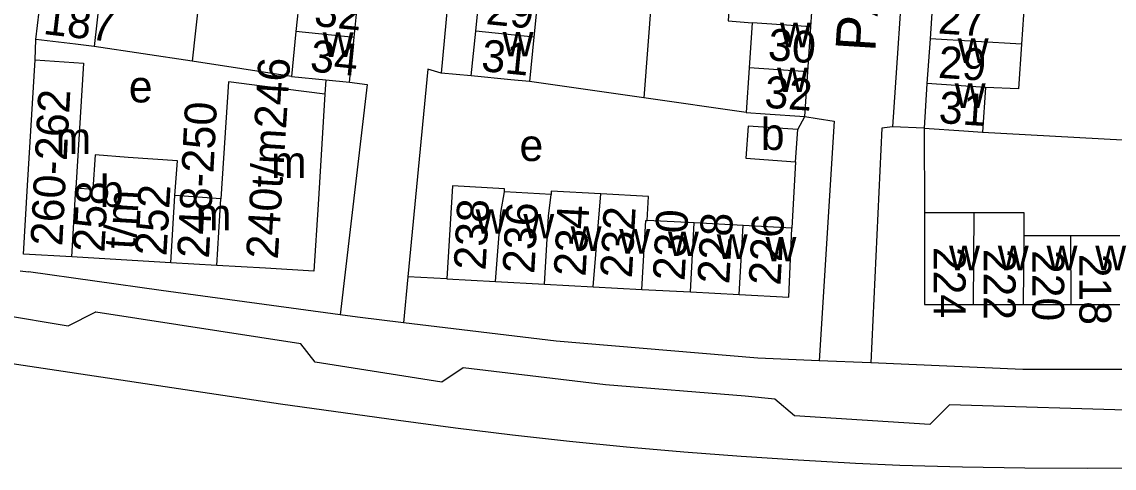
# Model space of a CAD drawing. Extents: x 161258 to 163262, y 380749 to 382054.
# Drawn here: x 162266.6 to 162403.5, y 380754.6 to 380810.6 of the extents above; entities that cross this region are included whole.
import ezdxf

# ---------------------------------------------------------------- set-up
doc = ezdxf.new("R2010")
doc.units = 0
for name, color, linetype in [('BLT_Basislijn', 7, 'Continuous'), ('BLT_Bebouwing', 7, 'Continuous'), ('BLT_Centroide', 7, 'Continuous'), ('BLT_Huisnummer', 7, 'Continuous'), ('BLT_Huisnummer_ tussenligend', 7, 'Continuous'), ('BLT_Huisnummer_reeks', 7, 'Continuous'), ('BLT_Onderverdeling_panden', 7, 'Continuous'), ('BLT_Straatnaam', 7, 'Continuous')]:
    doc.layers.add(name, color=color, linetype=linetype)

msp = doc.modelspace()

# ---------------------------------------------------------------- linework, layer by layer
at = {"layer": 'BLT_Basislijn'}
for p, q in [((162298.29, 380900.36), (162287.96, 380805.62)), ((162349.79, 380867.54), (162344.53, 380801.02)), ((162268.29, 380805.82), (162268.38, 380808.34)), ((162287.96, 380805.62), (162275.65, 380807.49)), ((162300.38, 380803.73), (162287.96, 380805.62)), ((162322.92, 380803.79), (162319.17, 380804.13)), ((162304.68, 380803.3), (162304.59, 380801.49)), ((162344.53, 380801.02), (162330.21, 380803.07)), ((162357.36, 380799.18), (162344.53, 380801.02)), ((162363.83, 380797.06), (162364.74, 380798.68)), ((162379.66, 380797.23), (162375.71, 380797.42)), ((162379.66, 380797.23), (162379.73, 380786.62)), ((162386.98, 380796.73), (162404.55, 380795.79)), ((162363.56, 380793.03), (162363.08, 380784.68)), ((162266.41, 380779.36), (162267.43, 380779.22)), ((162284.08, 380776.88), (162267.43, 380779.22)), ((162319.87, 380778.35), (162314.99, 380778.59)), ((162306.5, 380773.82), (162284.08, 380776.88)), ((162275.89, 380774.16), (162275.81, 380774.17)), ((162366.54, 380768.07), (162358.84, 380768.4)), ((162372.98, 380767.8), (162366.54, 380768.07))]:
    msp.add_line(p, q, dxfattribs=at)
for points in [[(162325.54, 380873.21), (162325.5, 380872.76), (162319.17, 380804.13)], [(162380.42, 380866.8), (162380.36, 380865.93), (162375.71, 380797.42)], [(162319.17, 380804.13), (162317.49, 380804.64), (162314.99, 380778.59)], [(162307.67, 380803), (162309.89, 380802.7), (162306.5, 380773.82)], [(162364.74, 380798.68), (162366.26, 380798.46), (162368.38, 380798.1), (162366.54, 380768.07)], [(162375.71, 380797.42), (162374.39, 380797.22), (162372.98, 380767.8)], [(162314.99, 380778.59), (162314.44, 380772.83)], [(162263.94, 380773.88), (162272.42, 380772.46), (162275.81, 380774.17)], [(162357.25, 380763.62), (162339.75, 380765.04), (162321.9, 380767.16), (162319.25, 380765.39), (162303.35, 380767.87), (162301.58, 380770.17), (162275.89, 380774.16)], [(162314.44, 380772.83), (162308.65, 380773.52), (162306.5, 380773.82)], [(162358.84, 380768.4), (162333.57, 380770.52), (162314.44, 380772.83)], [(162262.02, 380768.24), (162299.01, 380762.65), (162313.82, 380760.61)], [(162432.32, 380767.45), (162430.06, 380767.34), (162412.92, 380766.98), (162392.06, 380766.98), (162372.98, 380767.8)], [(162407.7, 380761.77), (162382.87, 380762.56), (162380.4, 380760.09), (162363.43, 380761.15), (162360.96, 380763.27), (162357.25, 380763.62)], [(162313.82, 380760.61), (162320.95, 380759.67), (162328.09, 380758.79), (162335.24, 380758), (162342.39, 380757.29), (162349.56, 380756.66), (162356.73, 380756.1), (162363.9, 380755.63), (162371.08, 380755.24), (162376.62, 380754.99)], [(162376.62, 380754.99), (162384.46, 380754.78), (162392.31, 380754.65), (162400.16, 380754.6), (162408.01, 380754.63), (162415.86, 380754.74), (162423.7, 380754.93), (162431.55, 380755.19), (162439.39, 380755.54), (162443.4, 380755.75)]]:
    msp.add_lwpolyline(points, dxfattribs=at)
at = {"layer": 'BLT_Bebouwing'}
for p, q in [((162301.51, 380814.94), (162300.95, 380809.34)), ((162323.48, 380809.38), (162324.04, 380814.97)), ((162365.49, 380809.93), (162365.87, 380815.55)), ((162268.38, 380808.34), (162269.03, 380813.89)), ((162276.3, 380813.04), (162275.65, 380807.49)), ((162308.23, 380808.6), (162308.79, 380814.21)), ((162331.33, 380814.24), (162330.77, 380808.65)), ((162380.79, 380814.06), (162380.41, 380808.45)), ((162358.11, 380810.43), (162357.73, 380804.8)), ((162300.95, 380809.34), (162300.38, 380803.73)), ((162322.92, 380803.79), (162323.48, 380809.38)), ((162365.12, 380804.31), (162365.49, 380809.93)), ((162307.67, 380803), (162308.23, 380808.6)), ((162330.77, 380808.65), (162330.21, 380803.07)), ((162380.41, 380808.45), (162380.03, 380802.84)), ((162267.31, 380790.06), (162268.29, 380805.82)), ((162300.38, 380803.73), (162304.68, 380803.3)), ((162357.73, 380804.8), (162357.36, 380799.18)), ((162364.74, 380798.68), (162365.12, 380804.31)), ((162304.68, 380803.3), (162307.67, 380803)), ((162380.03, 380802.84), (162379.66, 380797.23)), ((162387.36, 380802.34), (162386.98, 380796.73)), ((162304.59, 380801.49), (162303.72, 380787.66)), ((162363.56, 380793.03), (162363.83, 380797.06)), ((162291.56, 380788.38), (162285.79, 380788.8)), ((162350.87, 380785.35), (162344.97, 380785.67)), ((162385.95, 380786.62), (162379.73, 380786.62)), ((162356.98, 380785.01), (162350.87, 380785.35)), ((162363.08, 380784.68), (162356.98, 380785.01)), ((162362.71, 380776.02), (162363.08, 380784.68)), ((162398.07, 380783.74), (162392.22, 380783.73)), ((162404.19, 380783.74), (162398.07, 380783.74)), ((162279.05, 380780.73), (162272.87, 380781.09)), ((162285.26, 380780.36), (162279.05, 380780.73)), ((162291.06, 380780.02), (162285.26, 380780.36)), ((162297.13, 380779.66), (162291.06, 380780.02)), ((162319.87, 380778.35), (162325.98, 380778.01)), ((162325.98, 380778.01), (162332.08, 380777.68)), ((162332.08, 380777.68), (162338.19, 380777.35)), ((162338.19, 380777.35), (162344.3, 380777.02)), ((162344.3, 380777.02), (162350.4, 380776.69)), ((162350.4, 380776.69), (162356.51, 380776.36)), ((162356.51, 380776.36), (162362.71, 380776.02)), ((162385.85, 380775.1), (162392.11, 380775.1)), ((162392.11, 380775.1), (162398.08, 380775.11)), ((162398.08, 380775.11), (162404.19, 380775.11))]:
    msp.add_line(p, q, dxfattribs=at)
for points in [[(162358.49, 380816.05), (162355.49, 380816.31), (162355.12, 380810.71), (162358.11, 380810.43)], [(162388.12, 380813.62), (162392.24, 380813.34), (162391.87, 380807.75)], [(162275.65, 380807.49), (162273.35, 380807.76), (162268.38, 380808.34)], [(162391.87, 380807.75), (162391.49, 380802.16), (162387.36, 380802.34)], [(162268.29, 380805.82), (162274.35, 380805.38), (162273.37, 380789.7)], [(162330.21, 380803.07), (162327.9, 380803.3), (162322.92, 380803.79)], [(162304.59, 380801.49), (162299.63, 380802.12), (162292.49, 380803.04), (162291.56, 380788.38)], [(162357.36, 380799.18), (162359.76, 380799.02), (162364.74, 380798.68)], [(162363.83, 380797.06), (162357.61, 380797.47), (162357.31, 380793.45), (162363.56, 380793.03)], [(162379.66, 380797.23), (162384.65, 380796.89), (162386.98, 380796.73)], [(162279.91, 380793.57), (162275.81, 380793.87), (162275.49, 380789.55), (162273.37, 380789.7)], [(162285.79, 380788.8), (162286.1, 380793.12), (162279.91, 380793.57)], [(162272.87, 380781.09), (162266.8, 380781.45), (162267.31, 380790.06)], [(162327.07, 380789.25), (162327.07, 380789.64), (162320.56, 380790), (162319.87, 380778.35)], [(162332.93, 380788.93), (162327.07, 380789.25)], [(162339.14, 380788.99), (162332.95, 380789.32), (162332.93, 380788.93)], [(162344.97, 380785.67), (162345.13, 380788.66), (162339.14, 380788.99)], [(162303.72, 380787.66), (162303.19, 380779.3), (162297.13, 380779.66)], [(162379.73, 380786.62), (162379.73, 380775.1), (162385.85, 380775.1)], [(162392.22, 380783.73), (162392.22, 380786.62), (162385.95, 380786.62)]]:
    msp.add_lwpolyline(points, dxfattribs=at)
at = {"layer": 'BLT_Onderverdeling_panden'}
for p, q in [((162365.49, 380809.93), (162358.11, 380810.43)), ((162308.23, 380808.6), (162300.95, 380809.34)), ((162330.77, 380808.65), (162323.48, 380809.38)), ((162391.87, 380807.75), (162380.41, 380808.45)), ((162365.12, 380804.31), (162357.73, 380804.8)), ((162387.36, 380802.34), (162380.03, 380802.84)), ((162272.87, 380781.09), (162273.37, 380789.7)), ((162285.26, 380780.36), (162285.79, 380788.8)), ((162338.19, 380777.35), (162339.14, 380788.99)), ((162291.06, 380780.02), (162291.56, 380788.38)), ((162385.85, 380775.1), (162385.95, 380786.62)), ((162350.4, 380776.69), (162350.87, 380785.35)), ((162356.51, 380776.36), (162356.98, 380785.01)), ((162392.11, 380775.1), (162392.22, 380783.73)), ((162398.08, 380775.11), (162398.07, 380783.74))]:
    msp.add_line(p, q, dxfattribs=at)
for points in [[(162325.98, 380778.01), (162326.64, 380786.66), (162327.07, 380789.25)], [(162332.08, 380777.68), (162332.59, 380786.2), (162332.93, 380788.93)], [(162344.3, 380777.02), (162344.8, 380785.67), (162344.97, 380785.67)]]:
    msp.add_lwpolyline(points, dxfattribs=at)

# ---------------------------------------------------------------- texts
at = {"layer": 'BLT_Centroide'}
for s, p in [('w', (162361.62, 380807.38)), ('w', (162304.3, 380806.16)), ('w', (162326.85, 380806.22)), ('w', (162383.88, 380805.41)), ('e', (162280.01, 380800.46)), ('w', (162361.24, 380801.75)), ('w', (162383.51, 380799.78)), ('b', (162359.21, 380794.5)), ('m', (162270.83, 380793.98)), ('e', (162328.97, 380793.11)), ('m', (162297.83, 380790.98)), ('b', (162276.39, 380787.36)), ('m', (162288.41, 380784.41)), ('w', (162323.47, 380784)), ('w', (162329.45, 380783.41)), ('w', (162335.38, 380781.84)), ('w', (162341.48, 380781.5)), ('w', (162347.58, 380781.19)), ('w', (162353.69, 380780.84)), ('w', (162359.8, 380780.53)), ('w', (162382.8, 380779.42)), ('w', (162388.91, 380779.42)), ('w', (162395.02, 380779.42)), ('w', (162401.12, 380779.42))]:
    msp.add_text(s, height=4, dxfattribs=at).set_placement(p)
at = {"layer": 'BLT_Huisnummer'}
for s, rotation, p in [('187', 353.3283, (162269.18, 380809.05)), ('34', 354.2723, (162302.62, 380804.36)), ('31', 354.3076, (162324.07, 380804.41)), ('32', 356.1692, (162359.59, 380799.81)), ('31', 356.1471, (162381.43, 380797.89)), ('238', 86.8927, (162324.71, 380779.35)), ('234', 86.8924, (162337.24, 380778.57)), ('230', 86.892, (162349.65, 380778.02)), ('226', 86.8931, (162361.67, 380777.45)), ('224', 270.0133, (162380.87, 380782.34)), ('218', 270.0133, (162399.12, 380781.48))]:
    msp.add_text(s, height=4, rotation=rotation, dxfattribs=at).set_placement(p)
at = {"layer": 'BLT_Huisnummer_ tussenligend'}
for s, rotation, p in [('32', 354.2723, (162303.13, 380810.07)), ('29', 354.2551, (162324.67, 380810.29)), ('27', 356.1496, (162381.35, 380809.12)), ('30', 356.1741, (162360.03, 380805.76)), ('29', 356.1496, (162381.36, 380803.56)), ('236', 86.8924, (162330.82, 380778.92)), ('232', 86.892, (162343.05, 380778.38)), ('228', 86.8931, (162355.25, 380777.63)), ('222', 270.0133, (162387.14, 380782.11)), ('220', 270.0133, (162393.22, 380781.95))]:
    msp.add_text(s, height=4, rotation=rotation, dxfattribs=at).set_placement(p)
at = {"layer": 'BLT_Huisnummer_reeks'}
for s, rotation, p in [('240t/m246', 86.41, (162298.68, 380780.73)), ('260-262', 87.0215, (162271.67, 380782.39)), ('248-250', 87.0215, (162290.05, 380780.84)), ('258', 86.6184, (162276.94, 380781.58)), ('252', 86.6184, (162284.72, 380781.14)), ('t/m', 86.6184, (162280.87, 380781.98))]:
    msp.add_text(s, height=4, rotation=rotation, dxfattribs=at).set_placement(p)
at = {"layer": 'BLT_Straatnaam'}
msp.add_text('PAPAVERSTRAAT', height=5, rotation=86.4554, dxfattribs=at).set_placement((162373.55, 380806.76))

doc.saveas('drawing.dxf')
